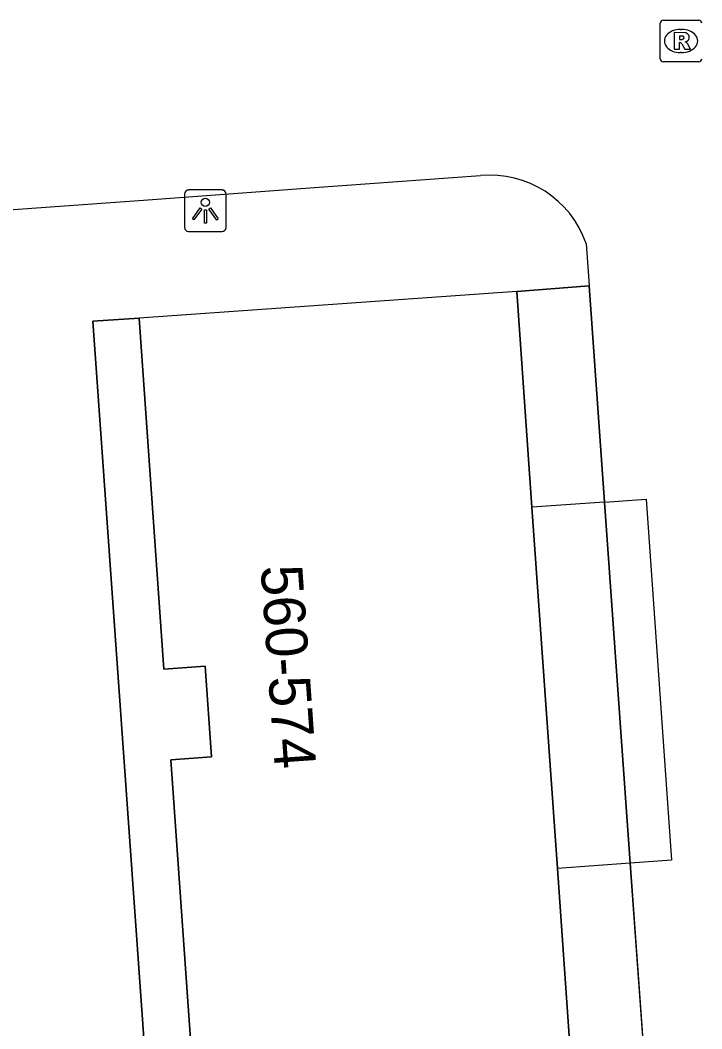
# Model space of a CAD drawing. Extents: x 161253 to 161848, y 384872 to 385383.
# Drawn here: x 161760.55 to 161776.95, y 385173.89 to 385198.15 of the extents above; entities that cross this region are included whole.
import ezdxf

# ---------------------------------------------------------------- set-up
doc = ezdxf.new("R2010")
doc.units = 0
for name, color, linetype in [('IMGEO_Lichtpunt', 7, 'Continuous'), ('IMGEO_Pand', 7, 'Continuous'), ('IMGEO_Pand_nummerreeks', 7, 'Continuous'), ('IMGEO_Pand_overbouw', 7, 'Continuous'), ('IMGEO_Rijbaan_lokaal_open', 7, 'Continuous'), ('IMGEO_Rioolput', 7, 'Continuous'), ('IMGEO_Voetpad_open', 7, 'Continuous')]:
    doc.layers.add(name, color=color, linetype=linetype)

msp = doc.modelspace()

# ---------------------------------------------------------------- linework, layer by layer
at = {"layer": 'IMGEO_Lichtpunt'}
for p, q in [((161765.406, 385194.067), (161764.598, 385194.067)), ((161765.406, 385194.067), (161764.598, 385194.067)), ((161764.504, 385193.972), (161764.504, 385193.165)), ((161764.504, 385193.972), (161764.504, 385193.165)), ((161765.5, 385193.165), (161765.5, 385193.972)), ((161765.5, 385193.165), (161765.5, 385193.972)), ((161764.598, 385193.071), (161765.406, 385193.071)), ((161764.598, 385193.071), (161765.406, 385193.071))]:
    msp.add_line(p, q, dxfattribs=at)
for points in [[(161764.878, 385193.636), (161764.917, 385193.608), (161764.729, 385193.346), (161764.691, 385193.373), (161764.878, 385193.636)], [(161764.98, 385193.588), (161765.027, 385193.588), (161765.027, 385193.266), (161764.98, 385193.266), (161764.98, 385193.588)], [(161765.09, 385193.608), (161765.128, 385193.635), (161765.315, 385193.373), (161765.276, 385193.345), (161765.09, 385193.608)]]:
    msp.add_lwpolyline(points, dxfattribs=at)
msp.add_circle((161765.003, 385193.77), 0.0994, dxfattribs=at)
for centre, start, end in [((161764.598, 385193.972), 90, 180), ((161764.598, 385193.972), 90, 180), ((161765.406, 385193.972), 0, 90), ((161765.406, 385193.972), 0, 90), ((161764.598, 385193.165), 180, 270), ((161764.598, 385193.165), 180, 270), ((161765.406, 385193.165), 270, 0), ((161765.406, 385193.165), 270, 360)]:
    msp.add_arc(centre, 0.0946, start, end, dxfattribs=at)
at = {"layer": 'IMGEO_Pand'}
for points in [[(161772.498, 385191.626), (161763.412, 385190.986)], [(161772.863, 385186.439), (161772.498, 385191.626)], [(161763.412, 385190.986), (161764.007, 385182.541), (161764.997, 385182.611), (161765.15, 385180.433), (161764.17, 385180.364), (161764.748, 385172.162)], [(161773.475, 385177.751), (161772.863, 385186.439)], [(161773.824, 385172.802), (161773.475, 385177.751)]]:
    msp.add_lwpolyline(points, dxfattribs=at)
at = {"layer": 'IMGEO_Pand_overbouw'}
for points in [[(161774.609, 385186.562), (161774.237, 385191.764), (161772.498, 385191.626), (161772.863, 385186.439), (161773.475, 385177.751), (161773.824, 385172.802), (161775.583, 385172.925), (161775.229, 385177.875)], [(161764.997, 385182.611), (161764.007, 385182.541), (161763.412, 385190.986), (161762.298, 385190.913), (161763.638, 385172.084), (161764.748, 385172.162), (161764.17, 385180.364), (161765.15, 385180.433)]]:
    msp.add_lwpolyline(points, close=True, dxfattribs=at)
at = {"layer": 'IMGEO_Rijbaan_lokaal_open'}
for points in [[(161758.811, 385193.486), (161761.389, 385193.667), (161763.401, 385193.815), (161767.63, 385194.127), (161771.625, 385194.413)], [(161774.165, 385192.778), (161774.237, 385191.764)], [(161774.237, 385191.764), (161774.609, 385186.562)], [(161774.609, 385186.562), (161775.608, 385186.633), (161776.22, 385177.945), (161775.229, 385177.875)], [(161774.609, 385186.562), (161775.229, 385177.875)], [(161775.229, 385177.875), (161775.933, 385168.029)]]:
    msp.add_lwpolyline(points, dxfattribs=at)
msp.add_arc((161771.859, 385191.986), 2.438, 18.9534, 95.5078, dxfattribs=at)
at = {"layer": 'IMGEO_Rioolput'}
for p, q in [((161775.949, 385197.225), (161775.949, 385198.077)), ((161776.024, 385198.151), (161776.876, 385198.151)), ((161776.437, 385197.931), (161776.462, 385197.931)), ((161776.46, 385197.371), (161776.435, 385197.371)), ((161776.876, 385197.151), (161776.024, 385197.151))]:
    msp.add_line(p, q, dxfattribs=at)
for points in [[(161775.949, 385197.225), (161775.949, 385198.077)], [(161776.024, 385198.151), (161776.876, 385198.151)], [(161776.538, 385197.849), (161776.286, 385197.851), (161776.286, 385197.451)], [(161776.464, 385197.77), (161776.41, 385197.77), (161776.41, 385197.689)], [(161776.41, 385197.689), (161776.462, 385197.689)], [(161776.286, 385197.451), (161776.41, 385197.451), (161776.41, 385197.613), (161776.421, 385197.613)], [(161776.468, 385197.584), (161776.539, 385197.451), (161776.679, 385197.451), (161776.614, 385197.577)], [(161776.876, 385197.151), (161776.024, 385197.151)]]:
    msp.add_lwpolyline(points, dxfattribs=at)
for centre, radius, start, end in [((161776.026, 385198.075), 0.0765, 91.552, 178.448), ((161776.026, 385198.075), 0.0765, 91.552, 178.448), ((161776.874, 385198.075), 0.0765, 1.552, 88.448), ((161776.874, 385198.075), 0.0765, 1.552, 88.448), ((161776.446, 385197.878), 0.19, 274.7715, 282.9687), ((161776.47, 385197.674), 0.0964, 77.0061, 93.1865), ((161776.484, 385197.731), 0.0378, 276.6634, 79.6772), ((161776.537, 385197.739), 0.109, 350.3612, 89.416), ((161776.535, 385197.739), 0.112, 277.5842, 350.9817), ((161776.42, 385197.56), 0.0533, 26.0293, 88.6989), ((161776.519, 385197.524), 0.108, 29.5134, 73.7905), ((161776.026, 385197.227), 0.0765, 181.552, 268.448), ((161776.026, 385197.227), 0.0765, 181.552, 268.448), ((161776.874, 385197.227), 0.0765, 271.552, 358.448), ((161776.874, 385197.227), 0.0765, 271.552, 358.448)]:
    msp.add_arc(centre, radius, start, end, dxfattribs=at)
for centre, major_axis, ratio, start_param, end_param in [((161776.436, 385197.651), (-0.387, 0.002), 0.722429, 4.712389, 7.853982), ((161776.461, 385197.651), (-0.39, 0.002), 0.717154, 1.570796, 4.712389)]:
    msp.add_ellipse(centre, major_axis=major_axis, ratio=ratio, start_param=start_param, end_param=end_param, dxfattribs=at)
at = {"layer": 'IMGEO_Voetpad_open'}
for points in [[(161772.498, 385191.626), (161774.237, 385191.764)], [(161763.638, 385172.084), (161762.298, 385190.913), (161763.412, 385190.986)], [(161774.609, 385186.562), (161772.863, 385186.439)], [(161775.229, 385177.875), (161773.475, 385177.751)]]:
    msp.add_lwpolyline(points, dxfattribs=at)

# ---------------------------------------------------------------- texts
at = {"layer": 'IMGEO_Pand_nummerreeks'}
msp.add_text('560-574', height=1, rotation=274.0183, dxfattribs=at).set_placement((161766.332, 385185.015))

doc.saveas('drawing.dxf')
